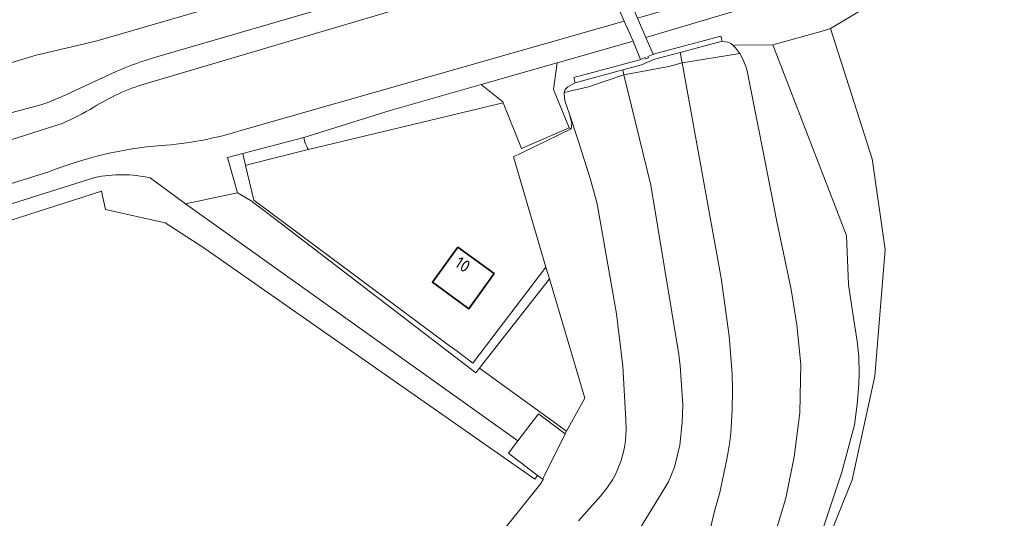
# Model space of a CAD drawing. Extents: x 184422 to 188298, y 343471 to 350189.
# Tile 284 of 513: x 187269 to 187342, y 346828 to 346865. Entities that reach past the tile are written whole.
import ezdxf
from ezdxf.enums import TextEntityAlignment as Align

# ---------------------------------------------------------------- set-up
doc = ezdxf.new("R2010")
doc.units = 0
for name, color, linetype, lineweight in [('B-WA-GR-GRAS-GV', 252, 'Continuous', 13), ('B-WA-GR-GROENVOORZIENING-GV', 252, 'Continuous', 18), ('B-WA-GW-TALUD_KRUIN-G', 252, 'Continuous', 18), ('B-WA-IE-TERREINAFSCHEIDING_KUNSTMATIG_HEKWERK-G', 252, 'IE-TERREINAFSCHEIDING-KUNSTMATIG', 18), ('B-WA-IE-TERREINAFSCHEIDING_KUNSTMATIG_MUUR-GV', 252, 'Continuous', 18), ('B-WA-OG-TERREIN_ERF-GV', 252, 'Continuous', 18), ('B-WA-OG-WEG-GV', 252, 'Continuous', 18), ('B-WA-VH-ONVERHARD-GV', 252, 'Continuous', 18), ('B-WA-VH-VERHARDING_ASFALT-GV', 252, 'Continuous', 18), ('B-WA-VH-VERHARDING_BETON-GV', 252, 'Continuous', 18), ('B-WA-VH-VERHARDING_BETONSTRAATSTEEN-GV', 252, 'Continuous', 18), ('B-WA-VH-VERHARDING_HALFVERHARDING_GRIND-GV', 252, 'Continuous', 18), ('B-WA-VH-VERHARDING_OPEN-GV', 252, 'Continuous', 18), ('B-WE-OG-BEBOUWING-GV', 250, 'Continuous', 35), ('B-WE-OG-BEBOUWING-T18', 10, 'Continuous', 18)]:
    doc.layers.add(name, color=color, linetype=linetype, lineweight=lineweight)
doc.styles.add('NLCS-ISO-M500-T18', font='NLCS-ISO.ttf', dxfattribs={"height": 0.9})
doc.linetypes.add('IE-TERREINAFSCHEIDING-KUNSTMATIG', pattern='A,4,[82,NLCS.SHX,S=0.75,R=90,X=0,Y=0],4,-2', length=10)

msp = doc.modelspace()

# ---------------------------------------------------------------- linework, layer by layer
at = {"layer": 'B-WA-GR-GRAS-GV', "flags": 128}
for points in [[(187375.215, 346880.268), (187341.88, 346870.85), (187339.872, 346870.243), (187335.908, 346868.768), (187328.972, 346864.596), (187332.069, 346854.891), (187333.039, 346848.145), (187332.259, 346838.712), (187330.569, 346830.984), (187328.478, 346825.801), (187326.209, 346819.228), (187331.015, 346813.682), (187336.431, 346810.021), (187338.44, 346812.828), (187342.077, 346817.374)], [(187375.215, 346880.268), (187341.88, 346870.85), (187339.872, 346870.243), (187335.908, 346868.768), (187328.972, 346864.596), (187332.069, 346854.891), (187333.039, 346848.145), (187332.259, 346838.712), (187330.569, 346830.984), (187328.478, 346825.801), (187326.209, 346819.228), (187331.015, 346813.682), (187336.431, 346810.021), (187338.44, 346812.828), (187342.077, 346817.374)], [(187375.215, 346880.268), (187341.88, 346870.85), (187339.872, 346870.243), (187335.908, 346868.768), (187328.972, 346864.596), (187332.069, 346854.891), (187333.039, 346848.145), (187332.259, 346838.712), (187330.569, 346830.984), (187328.478, 346825.801), (187326.209, 346819.228), (187331.015, 346813.682), (187336.431, 346810.021), (187338.44, 346812.828), (187342.077, 346817.374)], [(187324.843, 346826.984), (187325.622, 346829.605), (187326.263, 346832.702), (187326.667, 346835.975), (187326.735, 346838.417), (187326.75, 346839.573), (187326.443, 346842.532), (187326.02, 346845.147), (187324.976, 346850.217), (187324.038, 346854.907), (187322.905, 346860.684), (187322.746, 346861.432), (187322.647, 346861.766), (187322.51, 346862.15), (187322.308, 346862.549), (187322.202, 346862.722), (187317.907, 346862.049), (187320.807, 346845.993), (187321.41, 346841.689), (187321.626, 346838.862), (187321.664, 346837.693), (187321.644, 346836.185), (187321.547, 346834.456), (187321.443, 346833.654), (187321.329, 346833.065), (187321.233, 346832.52), (187320.724, 346830.039), (187320.32, 346828.649), (187319.92, 346826.964)], [(187324.843, 346826.984), (187325.622, 346829.605), (187326.263, 346832.702), (187326.667, 346835.975), (187326.735, 346838.417), (187326.75, 346839.573), (187326.443, 346842.532), (187326.02, 346845.147), (187324.976, 346850.217), (187324.038, 346854.907), (187322.905, 346860.684), (187322.746, 346861.432), (187322.647, 346861.766), (187322.51, 346862.15), (187322.308, 346862.549), (187322.202, 346862.722), (187317.907, 346862.049), (187320.807, 346845.993), (187321.41, 346841.689), (187321.626, 346838.862), (187321.664, 346837.693), (187321.644, 346836.185), (187321.547, 346834.456), (187321.443, 346833.654), (187321.329, 346833.065), (187321.233, 346832.52), (187320.724, 346830.039), (187320.32, 346828.649), (187319.92, 346826.964)], [(187324.843, 346826.984), (187325.622, 346829.605), (187326.263, 346832.702), (187326.667, 346835.975), (187326.735, 346838.417), (187326.75, 346839.573), (187326.443, 346842.532), (187326.02, 346845.147), (187324.976, 346850.217), (187324.038, 346854.907), (187322.905, 346860.684), (187322.746, 346861.432), (187322.647, 346861.766), (187322.51, 346862.15), (187322.308, 346862.549), (187322.202, 346862.722), (187317.907, 346862.049), (187320.807, 346845.993), (187321.41, 346841.689), (187321.626, 346838.862), (187321.664, 346837.693), (187321.644, 346836.185), (187321.547, 346834.456), (187321.443, 346833.654), (187321.329, 346833.065), (187321.233, 346832.52), (187320.724, 346830.039), (187320.32, 346828.649), (187319.92, 346826.964)], [(187326.338, 346821.157), (187329.806, 346831.559), (187330.752, 346835.069), (187330.95, 346836.612), (187331.07, 346838.077), (187331.106, 346838.953), (187331.071, 346840.168), (187330.957, 346841.295), (187330.706, 346842.86), (187330.303, 346845.524), (187330.163, 346849.166), (187324.678, 346863.38), (187321.845, 346863.356), (187321.725, 346863.32), (187321.731, 346863.315), (187321.894, 346863.146), (187322.12, 346862.856), (187322.202, 346862.722), (187322.308, 346862.549), (187322.51, 346862.15), (187322.647, 346861.766), (187322.746, 346861.432), (187322.905, 346860.684), (187324.038, 346854.907), (187324.976, 346850.217), (187326.02, 346845.147), (187326.443, 346842.532), (187326.75, 346839.573), (187326.735, 346838.417), (187326.667, 346835.975), (187326.263, 346832.702), (187325.622, 346829.605), (187324.843, 346826.984)], [(187326.338, 346821.157), (187329.806, 346831.559), (187330.752, 346835.069), (187330.95, 346836.612), (187331.07, 346838.077), (187331.106, 346838.953), (187331.071, 346840.168), (187330.957, 346841.295), (187330.706, 346842.86), (187330.303, 346845.524), (187330.163, 346849.166), (187324.678, 346863.38), (187321.845, 346863.356), (187321.725, 346863.32), (187321.731, 346863.315), (187321.894, 346863.146), (187322.12, 346862.856), (187322.202, 346862.722), (187322.308, 346862.549), (187322.51, 346862.15), (187322.647, 346861.766), (187322.746, 346861.432), (187322.905, 346860.684), (187324.038, 346854.907), (187324.976, 346850.217), (187326.02, 346845.147), (187326.443, 346842.532), (187326.75, 346839.573), (187326.735, 346838.417), (187326.667, 346835.975), (187326.263, 346832.702), (187325.622, 346829.605), (187324.843, 346826.984)], [(187326.338, 346821.157), (187329.806, 346831.559), (187330.752, 346835.069), (187330.95, 346836.612), (187331.07, 346838.077), (187331.106, 346838.953), (187331.071, 346840.168), (187330.957, 346841.295), (187330.706, 346842.86), (187330.303, 346845.524), (187330.163, 346849.166), (187324.678, 346863.38), (187321.845, 346863.356), (187321.725, 346863.32), (187321.731, 346863.315), (187321.894, 346863.146), (187322.12, 346862.856), (187322.202, 346862.722), (187322.308, 346862.549), (187322.51, 346862.15), (187322.647, 346861.766), (187322.746, 346861.432), (187322.905, 346860.684), (187324.038, 346854.907), (187324.976, 346850.217), (187326.02, 346845.147), (187326.443, 346842.532), (187326.75, 346839.573), (187326.735, 346838.417), (187326.667, 346835.975), (187326.263, 346832.702), (187325.622, 346829.605), (187324.843, 346826.984)], [(187319.92, 346826.964), (187320.32, 346828.649), (187320.724, 346830.039), (187321.233, 346832.52), (187321.329, 346833.065), (187321.443, 346833.654), (187321.547, 346834.456), (187321.644, 346836.185), (187321.664, 346837.693), (187321.626, 346838.862), (187321.41, 346841.689), (187320.807, 346845.993), (187317.907, 346862.049), (187316.931, 346861.775), (187313.582, 346861.152), (187315.571, 346852.916), (187317.656, 346840.308), (187317.773, 346839.479), (187317.952, 346836.562), (187317.916, 346835.258), (187317.74, 346833.551), (187317.343, 346831.91), (187316.898, 346830.821), (187313.91, 346825.969)], [(187319.92, 346826.964), (187320.32, 346828.649), (187320.724, 346830.039), (187321.233, 346832.52), (187321.329, 346833.065), (187321.443, 346833.654), (187321.547, 346834.456), (187321.644, 346836.185), (187321.664, 346837.693), (187321.626, 346838.862), (187321.41, 346841.689), (187320.807, 346845.993), (187317.907, 346862.049), (187316.931, 346861.775), (187313.582, 346861.152), (187315.571, 346852.916), (187317.656, 346840.308), (187317.773, 346839.479), (187317.952, 346836.562), (187317.916, 346835.258), (187317.74, 346833.551), (187317.343, 346831.91), (187316.898, 346830.821), (187313.91, 346825.969)], [(187319.92, 346826.964), (187320.32, 346828.649), (187320.724, 346830.039), (187321.233, 346832.52), (187321.329, 346833.065), (187321.443, 346833.654), (187321.547, 346834.456), (187321.644, 346836.185), (187321.664, 346837.693), (187321.626, 346838.862), (187321.41, 346841.689), (187320.807, 346845.993), (187317.907, 346862.049), (187316.931, 346861.775), (187313.582, 346861.152), (187315.571, 346852.916), (187317.656, 346840.308), (187317.773, 346839.479), (187317.952, 346836.562), (187317.916, 346835.258), (187317.74, 346833.551), (187317.343, 346831.91), (187316.898, 346830.821), (187313.91, 346825.969)], [(187313.91, 346825.969), (187316.898, 346830.821), (187317.343, 346831.91), (187317.74, 346833.551), (187317.916, 346835.258), (187317.952, 346836.562), (187317.773, 346839.479), (187317.656, 346840.308), (187315.571, 346852.916), (187313.582, 346861.152), (187310.939, 346860.253), (187309.132, 346859.817), (187309.116, 346859.733), (187309.178, 346859.216), (187309.514, 346858.216), (187310.173, 346856.253), (187311.081, 346853.357), (187311.591, 346851.538), (187313.014, 346843.334), (187313.498, 346839.442), (187313.715, 346835.449), (187313.747, 346834.694), (187313.701, 346833.927), (187313.648, 346833.543), (187313.575, 346833.161), (187313.481, 346832.782), (187313.369, 346832.408), (187313.236, 346832.04), (187313.085, 346831.68), (187312.916, 346831.33), (187312.73, 346830.99), (187312.31, 346830.347), (187311.834, 346829.759), (187310.185, 346827.925)], [(187313.91, 346825.969), (187316.898, 346830.821), (187317.343, 346831.91), (187317.74, 346833.551), (187317.916, 346835.258), (187317.952, 346836.562), (187317.773, 346839.479), (187317.656, 346840.308), (187315.571, 346852.916), (187313.582, 346861.152), (187310.939, 346860.253), (187309.132, 346859.817), (187309.116, 346859.733), (187309.178, 346859.216), (187309.514, 346858.216), (187310.173, 346856.253), (187311.081, 346853.357), (187311.591, 346851.538), (187313.014, 346843.334), (187313.498, 346839.442), (187313.715, 346835.449), (187313.747, 346834.694), (187313.701, 346833.927), (187313.648, 346833.543), (187313.575, 346833.161), (187313.481, 346832.782), (187313.369, 346832.408), (187313.236, 346832.04), (187313.085, 346831.68), (187312.916, 346831.33), (187312.73, 346830.99), (187312.31, 346830.347), (187311.834, 346829.759), (187310.185, 346827.925)], [(187313.91, 346825.969), (187316.898, 346830.821), (187317.343, 346831.91), (187317.74, 346833.551), (187317.916, 346835.258), (187317.952, 346836.562), (187317.773, 346839.479), (187317.656, 346840.308), (187315.571, 346852.916), (187313.582, 346861.152), (187310.939, 346860.253), (187309.132, 346859.817), (187309.116, 346859.733), (187309.178, 346859.216), (187309.514, 346858.216), (187310.173, 346856.253), (187311.081, 346853.357), (187311.591, 346851.538), (187313.014, 346843.334), (187313.498, 346839.442), (187313.715, 346835.449), (187313.747, 346834.694), (187313.701, 346833.927), (187313.648, 346833.543), (187313.575, 346833.161), (187313.481, 346832.782), (187313.369, 346832.408), (187313.236, 346832.04), (187313.085, 346831.68), (187312.916, 346831.33), (187312.73, 346830.99), (187312.31, 346830.347), (187311.834, 346829.759), (187310.185, 346827.925)], [(187310.185, 346827.925), (187311.834, 346829.759), (187312.31, 346830.347), (187312.73, 346830.99), (187312.916, 346831.33), (187313.085, 346831.68), (187313.236, 346832.04), (187313.369, 346832.408), (187313.481, 346832.782), (187313.575, 346833.161), (187313.648, 346833.543), (187313.701, 346833.927), (187313.747, 346834.694), (187313.715, 346835.449), (187313.498, 346839.442), (187313.014, 346843.334), (187311.591, 346851.538), (187311.081, 346853.357), (187310.173, 346856.253), (187309.514, 346858.216), (187309.709, 346857.483), (187309.661, 346857.122), (187305.974, 346855.342), (187305.348, 346855.027), (187307.775, 346846.831), (187308.037, 346845.947), (187310.668, 346837.061), (187309.304, 346834.607), (187309.208, 346834.434), (187309.199, 346834.415), (187307.546, 346831.057), (187307.553, 346831.005), (187307.391, 346830.698), (187289.025, 346807.761)], [(187310.185, 346827.925), (187311.834, 346829.759), (187312.31, 346830.347), (187312.73, 346830.99), (187312.916, 346831.33), (187313.085, 346831.68), (187313.236, 346832.04), (187313.369, 346832.408), (187313.481, 346832.782), (187313.575, 346833.161), (187313.648, 346833.543), (187313.701, 346833.927), (187313.747, 346834.694), (187313.715, 346835.449), (187313.498, 346839.442), (187313.014, 346843.334), (187311.591, 346851.538), (187311.081, 346853.357), (187310.173, 346856.253), (187309.514, 346858.216), (187309.709, 346857.483), (187309.661, 346857.122), (187305.974, 346855.342), (187305.348, 346855.027), (187307.775, 346846.831), (187308.037, 346845.947), (187310.668, 346837.061), (187309.304, 346834.607), (187309.208, 346834.434), (187309.199, 346834.415), (187307.546, 346831.057), (187307.553, 346831.005), (187307.391, 346830.698), (187289.025, 346807.761)], [(187310.185, 346827.925), (187311.834, 346829.759), (187312.31, 346830.347), (187312.73, 346830.99), (187312.916, 346831.33), (187313.085, 346831.68), (187313.236, 346832.04), (187313.369, 346832.408), (187313.481, 346832.782), (187313.575, 346833.161), (187313.648, 346833.543), (187313.701, 346833.927), (187313.747, 346834.694), (187313.715, 346835.449), (187313.498, 346839.442), (187313.014, 346843.334), (187311.591, 346851.538), (187311.081, 346853.357), (187310.173, 346856.253), (187309.514, 346858.216), (187309.709, 346857.483), (187309.661, 346857.122), (187305.974, 346855.342), (187305.348, 346855.027), (187307.775, 346846.831), (187308.037, 346845.947), (187310.668, 346837.061), (187309.304, 346834.607), (187309.208, 346834.434), (187309.199, 346834.415), (187307.546, 346831.057), (187307.553, 346831.005), (187307.391, 346830.698), (187289.025, 346807.761)]]:
    msp.add_lwpolyline(points, dxfattribs=at)
for points in [[(187317.762, 346862.808), (187317.907, 346862.049), (187322.202, 346862.722), (187322.12, 346862.856), (187321.894, 346863.146), (187321.731, 346863.315), (187321.725, 346863.32), (187321.535, 346863.485), (187321.313, 346863.575), (187321.144, 346863.603), (187321.143, 346863.603), (187320.89, 346863.646)], [(187317.762, 346862.808), (187317.907, 346862.049), (187322.202, 346862.722), (187322.12, 346862.856), (187321.894, 346863.146), (187321.731, 346863.315), (187321.725, 346863.32), (187321.535, 346863.485), (187321.313, 346863.575), (187321.144, 346863.603), (187321.143, 346863.603), (187320.89, 346863.646)], [(187317.762, 346862.808), (187317.907, 346862.049), (187322.202, 346862.722), (187322.12, 346862.856), (187321.894, 346863.146), (187321.731, 346863.315), (187321.725, 346863.32), (187321.535, 346863.485), (187321.313, 346863.575), (187321.144, 346863.603), (187321.143, 346863.603), (187320.89, 346863.646)], [(187317.907, 346862.049), (187317.762, 346862.808), (187315.865, 346862.3), (187314.897, 346861.899), (187313.487, 346861.516), (187313.582, 346861.152), (187316.931, 346861.775)], [(187317.907, 346862.049), (187317.762, 346862.808), (187315.865, 346862.3), (187314.897, 346861.899), (187313.487, 346861.516), (187313.582, 346861.152), (187316.931, 346861.775)], [(187317.907, 346862.049), (187317.762, 346862.808), (187315.865, 346862.3), (187314.897, 346861.899), (187313.487, 346861.516), (187313.582, 346861.152), (187316.931, 346861.775)], [(187309.94, 346860.553), (187309.408, 346860.243), (187309.321, 346860.173), (187309.207, 346860.047), (187309.132, 346859.817), (187310.939, 346860.253), (187313.582, 346861.152), (187313.487, 346861.516)], [(187309.94, 346860.553), (187309.408, 346860.243), (187309.321, 346860.173), (187309.207, 346860.047), (187309.132, 346859.817), (187310.939, 346860.253), (187313.582, 346861.152), (187313.487, 346861.516)], [(187309.94, 346860.553), (187309.408, 346860.243), (187309.321, 346860.173), (187309.207, 346860.047), (187309.132, 346859.817), (187310.939, 346860.253), (187313.582, 346861.152), (187313.487, 346861.516)]]:
    msp.add_lwpolyline(points, close=True, dxfattribs=at)
at = {"layer": 'B-WA-GR-GROENVOORZIENING-GV', "flags": 128}
msp.add_lwpolyline([(187328.478, 346825.801), (187330.569, 346830.984), (187332.259, 346838.712), (187333.039, 346848.145), (187332.069, 346854.891), (187328.972, 346864.596), (187328.505, 346864.447), (187324.678, 346863.38), (187330.163, 346849.166), (187330.303, 346845.524), (187330.706, 346842.86), (187330.957, 346841.295), (187331.071, 346840.168), (187331.106, 346838.953), (187331.07, 346838.077), (187330.95, 346836.612), (187330.752, 346835.069), (187329.806, 346831.559), (187326.338, 346821.157)], dxfattribs=at)
msp.add_lwpolyline([(187328.478, 346825.801), (187330.569, 346830.984), (187332.259, 346838.712), (187333.039, 346848.145), (187332.069, 346854.891), (187328.972, 346864.596), (187328.505, 346864.447), (187324.678, 346863.38), (187330.163, 346849.166), (187330.303, 346845.524), (187330.706, 346842.86), (187330.957, 346841.295), (187331.071, 346840.168), (187331.106, 346838.953), (187331.07, 346838.077), (187330.95, 346836.612), (187330.752, 346835.069), (187329.806, 346831.559), (187326.338, 346821.157)], dxfattribs=at)
msp.add_lwpolyline([(187328.478, 346825.801), (187330.569, 346830.984), (187332.259, 346838.712), (187333.039, 346848.145), (187332.069, 346854.891), (187328.972, 346864.596), (187328.505, 346864.447), (187324.678, 346863.38), (187330.163, 346849.166), (187330.303, 346845.524), (187330.706, 346842.86), (187330.957, 346841.295), (187331.071, 346840.168), (187331.106, 346838.953), (187331.07, 346838.077), (187330.95, 346836.612), (187330.752, 346835.069), (187329.806, 346831.559), (187326.338, 346821.157)], dxfattribs=at)
at = {"layer": 'B-WA-GW-TALUD_KRUIN-G', "flags": 128}
for points in [[(187317.762, 346862.808), (187317.907, 346862.049)], [(187317.762, 346862.808), (187317.907, 346862.049)], [(187317.762, 346862.808), (187317.907, 346862.049)], [(187317.907, 346862.049), (187320.807, 346845.993), (187321.41, 346841.689), (187321.626, 346838.862), (187321.664, 346837.693), (187321.644, 346836.185), (187321.547, 346834.456), (187321.443, 346833.654), (187321.329, 346833.065), (187321.233, 346832.52), (187320.724, 346830.039), (187320.32, 346828.649), (187319.92, 346826.964)], [(187317.907, 346862.049), (187320.807, 346845.993), (187321.41, 346841.689), (187321.626, 346838.862), (187321.664, 346837.693), (187321.644, 346836.185), (187321.547, 346834.456), (187321.443, 346833.654), (187321.329, 346833.065), (187321.233, 346832.52), (187320.724, 346830.039), (187320.32, 346828.649), (187319.92, 346826.964)], [(187317.907, 346862.049), (187320.807, 346845.993), (187321.41, 346841.689), (187321.626, 346838.862), (187321.664, 346837.693), (187321.644, 346836.185), (187321.547, 346834.456), (187321.443, 346833.654), (187321.329, 346833.065), (187321.233, 346832.52), (187320.724, 346830.039), (187320.32, 346828.649), (187319.92, 346826.964)], [(187313.582, 346861.152), (187313.487, 346861.516)], [(187313.582, 346861.152), (187313.487, 346861.516)], [(187313.582, 346861.152), (187313.487, 346861.516)], [(187236.081, 346742.037), (187238.742, 346739.829), (187241.696, 346737.491), (187242.033, 346737.304), (187242.384, 346737.201), (187242.731, 346737.219), (187243.106, 346737.411), (187243.337, 346737.725), (187245.685, 346740.971), (187247.301, 346743.005), (187264.722, 346763.927), (187282.564, 346786.634), (187300.871, 346808.738), (187308.514, 346818.196), (187313.91, 346825.969), (187316.898, 346830.821), (187317.343, 346831.91), (187317.74, 346833.551), (187317.916, 346835.258), (187317.952, 346836.562), (187317.773, 346839.479), (187317.656, 346840.308), (187315.571, 346852.916), (187313.582, 346861.152)], [(187236.081, 346742.037), (187238.742, 346739.829), (187241.696, 346737.491), (187242.033, 346737.304), (187242.384, 346737.201), (187242.731, 346737.219), (187243.106, 346737.411), (187243.337, 346737.725), (187245.685, 346740.971), (187247.301, 346743.005), (187264.722, 346763.927), (187282.564, 346786.634), (187300.871, 346808.738), (187308.514, 346818.196), (187313.91, 346825.969), (187316.898, 346830.821), (187317.343, 346831.91), (187317.74, 346833.551), (187317.916, 346835.258), (187317.952, 346836.562), (187317.773, 346839.479), (187317.656, 346840.308), (187315.571, 346852.916), (187313.582, 346861.152)], [(187236.081, 346742.037), (187238.742, 346739.829), (187241.696, 346737.491), (187242.033, 346737.304), (187242.384, 346737.201), (187242.731, 346737.219), (187243.106, 346737.411), (187243.337, 346737.725), (187245.685, 346740.971), (187247.301, 346743.005), (187264.722, 346763.927), (187282.564, 346786.634), (187300.871, 346808.738), (187308.514, 346818.196), (187313.91, 346825.969), (187316.898, 346830.821), (187317.343, 346831.91), (187317.74, 346833.551), (187317.916, 346835.258), (187317.952, 346836.562), (187317.773, 346839.479), (187317.656, 346840.308), (187315.571, 346852.916), (187313.582, 346861.152)]]:
    msp.add_lwpolyline(points, dxfattribs=at)
at = {"layer": 'B-WA-IE-TERREINAFSCHEIDING_KUNSTMATIG_HEKWERK-G', "flags": 128}
for points in [[(187328.505, 346864.447), (187328.972, 346864.596), (187335.908, 346868.768)], [(187328.505, 346864.447), (187328.972, 346864.596), (187335.908, 346868.768)], [(187328.505, 346864.447), (187328.972, 346864.596), (187335.908, 346868.768)], [(187324.678, 346863.38), (187328.505, 346864.447)], [(187324.678, 346863.38), (187328.505, 346864.447)], [(187324.678, 346863.38), (187328.505, 346864.447)], [(187330.163, 346849.166), (187324.678, 346863.38)], [(187330.163, 346849.166), (187324.678, 346863.38)], [(187330.163, 346849.166), (187324.678, 346863.38)], [(187305.974, 346855.342), (187309.661, 346857.122)], [(187305.974, 346855.342), (187309.661, 346857.122)], [(187305.974, 346855.342), (187309.661, 346857.122)], [(187309.304, 346834.607), (187302.821, 346839.301)], [(187309.304, 346834.607), (187302.821, 346839.301)], [(187309.304, 346834.607), (187302.821, 346839.301)], [(187307.546, 346831.057), (187309.199, 346834.415)], [(187307.546, 346831.057), (187309.199, 346834.415)], [(187307.546, 346831.057), (187309.199, 346834.415)], [(187309.199, 346834.415), (187309.208, 346834.434)], [(187309.199, 346834.415), (187309.208, 346834.434)], [(187309.199, 346834.415), (187309.208, 346834.434)]]:
    msp.add_lwpolyline(points, dxfattribs=at)
at = {"layer": 'B-WA-IE-TERREINAFSCHEIDING_KUNSTMATIG_MUUR-GV', "flags": 128}
msp.add_lwpolyline([(187309.94, 346860.553), (187313.487, 346861.516), (187314.897, 346861.899), (187315.865, 346862.3), (187317.762, 346862.808), (187320.89, 346863.646), (187320.789, 346864.023), (187315.753, 346862.674), (187315.739, 346862.67), (187315.361, 346862.515), (187315.401, 346862.408), (187315.211, 346862.325), (187315.157, 346862.436), (187314.803, 346862.284), (187314.767, 346862.268), (187309.851, 346860.936)], close=True, dxfattribs=at)
msp.add_lwpolyline([(187309.94, 346860.553), (187313.487, 346861.516), (187314.897, 346861.899), (187315.865, 346862.3), (187317.762, 346862.808), (187320.89, 346863.646), (187320.789, 346864.023), (187315.753, 346862.674), (187315.739, 346862.67), (187315.361, 346862.515), (187315.401, 346862.408), (187315.211, 346862.325), (187315.157, 346862.436), (187314.803, 346862.284), (187314.767, 346862.268), (187309.851, 346860.936)], close=True, dxfattribs=at)
msp.add_lwpolyline([(187309.94, 346860.553), (187313.487, 346861.516), (187314.897, 346861.899), (187315.865, 346862.3), (187317.762, 346862.808), (187320.89, 346863.646), (187320.789, 346864.023), (187315.753, 346862.674), (187315.739, 346862.67), (187315.361, 346862.515), (187315.401, 346862.408), (187315.211, 346862.325), (187315.157, 346862.436), (187314.803, 346862.284), (187314.767, 346862.268), (187309.851, 346860.936)], close=True, dxfattribs=at)
at = {"layer": 'B-WA-OG-TERREIN_ERF-GV', "flags": 128}
for points in [[(187193.917, 346830.807), (187212.372, 346840.332), (187212.583, 346843.68), (187236.628, 346850.987), (187241.236, 346853.443), (187246.891, 346855.488), (187250.84, 346856.838), (187269.815, 346862.599), (187273.303, 346863.441), (187274.418, 346863.71), (187294.623, 346869.592), (187296.498, 346870.138), (187267.33, 346896.534), (187244.764, 346934.095), (187244.073, 346935.328), (187224.614, 346927.434), (187217.234, 346924.13), (187211.111, 346921.79), (187211.278, 346920.311), (187198.855, 346915.588), (187197.425, 346910.208), (187187.1, 346906.655), (187207.878, 346838.476), (187195.998, 346832.102)], [(187193.917, 346830.807), (187212.372, 346840.332), (187212.583, 346843.68), (187236.628, 346850.987), (187241.236, 346853.443), (187246.891, 346855.488), (187250.84, 346856.838), (187269.815, 346862.599), (187273.303, 346863.441), (187274.418, 346863.71), (187294.623, 346869.592), (187296.498, 346870.138), (187267.33, 346896.534), (187244.764, 346934.095), (187244.073, 346935.328), (187224.614, 346927.434), (187217.234, 346924.13), (187211.111, 346921.79), (187211.278, 346920.311), (187198.855, 346915.588), (187197.425, 346910.208), (187187.1, 346906.655), (187207.878, 346838.476), (187195.998, 346832.102)], [(187193.917, 346830.807), (187212.372, 346840.332), (187212.583, 346843.68), (187236.628, 346850.987), (187241.236, 346853.443), (187246.891, 346855.488), (187250.84, 346856.838), (187269.815, 346862.599), (187273.303, 346863.441), (187274.418, 346863.71), (187294.623, 346869.592), (187296.498, 346870.138), (187267.33, 346896.534), (187244.764, 346934.095), (187244.073, 346935.328), (187224.614, 346927.434), (187217.234, 346924.13), (187211.111, 346921.79), (187211.278, 346920.311), (187198.855, 346915.588), (187197.425, 346910.208), (187187.1, 346906.655), (187207.878, 346838.476), (187195.998, 346832.102)], [(187290.079, 346855.59), (187289.765, 346855.515), (187285.649, 346854.472), (187285.407, 346854.392), (187286.029, 346851.816), (187300.6, 346840.968), (187301.154, 346840.555), (187302.336, 346839.675), (187307.775, 346846.831), (187305.348, 346855.027), (187305.974, 346855.342), (187309.661, 346857.122), (187309.505, 346857.192), (187305.961, 346855.654), (187304.581, 346859.069)], [(187290.079, 346855.59), (187289.765, 346855.515), (187285.649, 346854.472), (187285.407, 346854.392), (187286.029, 346851.816), (187300.6, 346840.968), (187301.154, 346840.555), (187302.336, 346839.675), (187307.775, 346846.831), (187305.348, 346855.027), (187305.974, 346855.342), (187309.661, 346857.122), (187309.505, 346857.192), (187305.961, 346855.654), (187304.581, 346859.069)], [(187290.079, 346855.59), (187289.765, 346855.515), (187285.649, 346854.472), (187285.407, 346854.392), (187286.029, 346851.816), (187300.6, 346840.968), (187301.154, 346840.555), (187302.336, 346839.675), (187307.775, 346846.831), (187305.348, 346855.027), (187305.974, 346855.342), (187309.661, 346857.122), (187309.505, 346857.192), (187305.961, 346855.654), (187304.581, 346859.069)], [(187303.926, 346846.335), (187302.028, 346843.722), (187299.317, 346845.69), (187301.215, 346848.304)], [(187303.926, 346846.335), (187302.028, 346843.722), (187299.317, 346845.69), (187301.215, 346848.304)], [(187303.926, 346846.335), (187302.028, 346843.722), (187299.317, 346845.69), (187301.215, 346848.304)]]:
    msp.add_lwpolyline(points, close=True, dxfattribs=at)
msp.add_lwpolyline([(187289.025, 346807.761), (187307.391, 346830.698), (187307.553, 346831.005), (187307.15, 346831.311), (187306.941, 346831.036), (187282.231, 346848.314), (187279.408, 346850.122), (187274.974, 346851.121), (187274.666, 346852.485), (187248.907, 346844.208), (187232.378, 346838.089), (187210.722, 346828.994), (187210.592, 346827.904)], dxfattribs=at)
msp.add_lwpolyline([(187289.025, 346807.761), (187307.391, 346830.698), (187307.553, 346831.005), (187307.15, 346831.311), (187306.941, 346831.036), (187282.231, 346848.314), (187279.408, 346850.122), (187274.974, 346851.121), (187274.666, 346852.485), (187248.907, 346844.208), (187232.378, 346838.089), (187210.722, 346828.994), (187210.592, 346827.904)], dxfattribs=at)
msp.add_lwpolyline([(187289.025, 346807.761), (187307.391, 346830.698), (187307.553, 346831.005), (187307.15, 346831.311), (187306.941, 346831.036), (187282.231, 346848.314), (187279.408, 346850.122), (187274.974, 346851.121), (187274.666, 346852.485), (187248.907, 346844.208), (187232.378, 346838.089), (187210.722, 346828.994), (187210.592, 346827.904)], dxfattribs=at)
at = {"layer": 'B-WA-OG-WEG-GV', "flags": 128}
for points in [[(187320.89, 346863.646), (187321.143, 346863.603), (187321.144, 346863.603), (187321.313, 346863.575), (187321.535, 346863.485), (187321.725, 346863.32), (187321.845, 346863.356), (187324.678, 346863.38), (187328.505, 346864.447), (187328.972, 346864.596), (187335.908, 346868.768), (187339.872, 346870.243), (187339.508, 346871.107), (187333.356, 346869.329), (187315.208, 346863.936), (187315.753, 346862.674), (187320.789, 346864.023)], [(187320.89, 346863.646), (187321.143, 346863.603), (187321.144, 346863.603), (187321.313, 346863.575), (187321.535, 346863.485), (187321.725, 346863.32), (187321.845, 346863.356), (187324.678, 346863.38), (187328.505, 346864.447), (187328.972, 346864.596), (187335.908, 346868.768), (187339.872, 346870.243), (187339.508, 346871.107), (187333.356, 346869.329), (187315.208, 346863.936), (187315.753, 346862.674), (187320.789, 346864.023)], [(187320.89, 346863.646), (187321.143, 346863.603), (187321.144, 346863.603), (187321.313, 346863.575), (187321.535, 346863.485), (187321.725, 346863.32), (187321.845, 346863.356), (187324.678, 346863.38), (187328.505, 346864.447), (187328.972, 346864.596), (187335.908, 346868.768), (187339.872, 346870.243), (187339.508, 346871.107), (187333.356, 346869.329), (187315.208, 346863.936), (187315.753, 346862.674), (187320.789, 346864.023)], [(187314.803, 346862.284), (187314.255, 346863.664), (187308.613, 346862.04), (187308.332, 346860.052), (187309.505, 346857.192), (187309.661, 346857.122), (187309.709, 346857.483), (187309.514, 346858.216), (187309.178, 346859.216), (187309.116, 346859.733), (187309.132, 346859.817), (187309.207, 346860.047), (187309.321, 346860.173), (187309.408, 346860.243), (187309.94, 346860.553), (187309.851, 346860.936), (187314.767, 346862.268)], [(187314.803, 346862.284), (187314.255, 346863.664), (187308.613, 346862.04), (187308.332, 346860.052), (187309.505, 346857.192), (187309.661, 346857.122), (187309.709, 346857.483), (187309.514, 346858.216), (187309.178, 346859.216), (187309.116, 346859.733), (187309.132, 346859.817), (187309.207, 346860.047), (187309.321, 346860.173), (187309.408, 346860.243), (187309.94, 346860.553), (187309.851, 346860.936), (187314.767, 346862.268)], [(187314.803, 346862.284), (187314.255, 346863.664), (187308.613, 346862.04), (187308.332, 346860.052), (187309.505, 346857.192), (187309.661, 346857.122), (187309.709, 346857.483), (187309.514, 346858.216), (187309.178, 346859.216), (187309.116, 346859.733), (187309.132, 346859.817), (187309.207, 346860.047), (187309.321, 346860.173), (187309.408, 346860.243), (187309.94, 346860.553), (187309.851, 346860.936), (187314.767, 346862.268)], [(187285.407, 346854.392), (187285.189, 346855.296), (187284.063, 346854.985), (187284.794, 346852.361), (187285.826, 346851.769), (187287.982, 346850.117), (187302.552, 346838.958), (187302.821, 346839.301), (187302.966, 346839.486), (187308.037, 346845.947), (187307.775, 346846.831), (187302.336, 346839.675), (187301.154, 346840.555), (187300.6, 346840.968), (187286.029, 346851.816)], [(187285.407, 346854.392), (187285.189, 346855.296), (187284.063, 346854.985), (187284.794, 346852.361), (187285.826, 346851.769), (187287.982, 346850.117), (187302.552, 346838.958), (187302.821, 346839.301), (187302.966, 346839.486), (187308.037, 346845.947), (187307.775, 346846.831), (187302.336, 346839.675), (187301.154, 346840.555), (187300.6, 346840.968), (187286.029, 346851.816)], [(187285.407, 346854.392), (187285.189, 346855.296), (187284.063, 346854.985), (187284.794, 346852.361), (187285.826, 346851.769), (187287.982, 346850.117), (187302.552, 346838.958), (187302.821, 346839.301), (187302.966, 346839.486), (187308.037, 346845.947), (187307.775, 346846.831), (187302.336, 346839.675), (187301.154, 346840.555), (187300.6, 346840.968), (187286.029, 346851.816)]]:
    msp.add_lwpolyline(points, close=True, dxfattribs=at)
for points in [[(187290.079, 346855.59), (187304.581, 346859.069), (187304.556, 346859.131), (187302.944, 346860.421), (187296.18, 346858.489), (187289.753, 346856.482)], [(187290.079, 346855.59), (187304.581, 346859.069), (187304.556, 346859.131), (187302.944, 346860.421), (187296.18, 346858.489), (187289.753, 346856.482)], [(187290.079, 346855.59), (187304.581, 346859.069), (187304.556, 346859.131), (187302.944, 346860.421), (187296.18, 346858.489), (187289.753, 346856.482)], [(187274.184, 346853.494), (187267, 346851.247), (187264.298, 346850.402), (187260.307, 346849.128), (187257.203, 346848.138)], [(187274.184, 346853.494), (187267, 346851.247), (187264.298, 346850.402), (187260.307, 346849.128), (187257.203, 346848.138)], [(187274.184, 346853.494), (187267, 346851.247), (187264.298, 346850.402), (187260.307, 346849.128), (187257.203, 346848.138)], [(187305.679, 346833.88), (187280.931, 346851.54), (187278.313, 346853.468)], [(187305.679, 346833.88), (187280.931, 346851.54), (187278.313, 346853.468)], [(187305.679, 346833.88), (187280.931, 346851.54), (187278.313, 346853.468)], [(187210.869, 346830.229), (187210.722, 346828.994), (187232.378, 346838.089), (187248.907, 346844.208), (187274.666, 346852.485), (187274.974, 346851.121), (187279.408, 346850.122), (187282.231, 346848.314), (187306.941, 346831.036), (187307.15, 346831.311), (187304.974, 346832.961), (187305.679, 346833.88)], [(187210.869, 346830.229), (187210.722, 346828.994), (187232.378, 346838.089), (187248.907, 346844.208), (187274.666, 346852.485), (187274.974, 346851.121), (187279.408, 346850.122), (187282.231, 346848.314), (187306.941, 346831.036), (187307.15, 346831.311), (187304.974, 346832.961), (187305.679, 346833.88)], [(187210.869, 346830.229), (187210.722, 346828.994), (187232.378, 346838.089), (187248.907, 346844.208), (187274.666, 346852.485), (187274.974, 346851.121), (187279.408, 346850.122), (187282.231, 346848.314), (187306.941, 346831.036), (187307.15, 346831.311), (187304.974, 346832.961), (187305.679, 346833.88)]]:
    msp.add_lwpolyline(points, dxfattribs=at)
at = {"layer": 'B-WA-OG-WEG-GV'}
for points in [[(187289.753, 346856.482, 0.122523), (187290.079, 346855.59)], [(187289.753, 346856.482, 0.122523), (187290.079, 346855.59)], [(187289.753, 346856.482, 0.122523), (187290.079, 346855.59)], [(187278.313, 346853.468, 0.107506), (187274.184, 346853.494)], [(187278.313, 346853.468, 0.107506), (187274.184, 346853.494)], [(187278.313, 346853.468, 0.107506), (187274.184, 346853.494)]]:
    msp.add_lwpolyline(points, format="xyb", dxfattribs=at)
at = {"layer": 'B-WA-VH-ONVERHARD-GV', "flags": 128}
msp.add_lwpolyline([(187287.982, 346850.117), (187285.826, 346851.769), (187284.794, 346852.361), (187280.931, 346851.54), (187305.679, 346833.88), (187307.15, 346835.8), (187307.214, 346835.884), (187309.199, 346834.415), (187309.208, 346834.434), (187309.304, 346834.607), (187310.668, 346837.061), (187308.037, 346845.947), (187302.966, 346839.486), (187302.821, 346839.301), (187302.552, 346838.958)], close=True, dxfattribs=at)
msp.add_lwpolyline([(187287.982, 346850.117), (187285.826, 346851.769), (187284.794, 346852.361), (187280.931, 346851.54), (187305.679, 346833.88), (187307.15, 346835.8), (187307.214, 346835.884), (187309.199, 346834.415), (187309.208, 346834.434), (187309.304, 346834.607), (187310.668, 346837.061), (187308.037, 346845.947), (187302.966, 346839.486), (187302.821, 346839.301), (187302.552, 346838.958)], close=True, dxfattribs=at)
msp.add_lwpolyline([(187287.982, 346850.117), (187285.826, 346851.769), (187284.794, 346852.361), (187280.931, 346851.54), (187305.679, 346833.88), (187307.15, 346835.8), (187307.214, 346835.884), (187309.199, 346834.415), (187309.208, 346834.434), (187309.304, 346834.607), (187310.668, 346837.061), (187308.037, 346845.947), (187302.966, 346839.486), (187302.821, 346839.301), (187302.552, 346838.958)], close=True, dxfattribs=at)
at = {"layer": 'B-WA-VH-VERHARDING_ASFALT-GV', "flags": 128}
msp.add_lwpolyline([(187339.508, 346871.107), (187342.911, 346872.091), (187374.376, 346881.371), (187382.679, 346883.82), (187386.908, 346885.067), (187391.202, 346885.793), (187394.24, 346886.682), (187394.725, 346888.697), (187386.431, 346886.422), (187362.728, 346879.407), (187348.723, 346875.254), (187314.591, 346865.365), (187315.208, 346863.936), (187333.356, 346869.329)], close=True, dxfattribs=at)
msp.add_lwpolyline([(187339.508, 346871.107), (187342.911, 346872.091), (187374.376, 346881.371), (187382.679, 346883.82), (187386.908, 346885.067), (187391.202, 346885.793), (187394.24, 346886.682), (187394.725, 346888.697), (187386.431, 346886.422), (187362.728, 346879.407), (187348.723, 346875.254), (187314.591, 346865.365), (187315.208, 346863.936), (187333.356, 346869.329)], close=True, dxfattribs=at)
msp.add_lwpolyline([(187339.508, 346871.107), (187342.911, 346872.091), (187374.376, 346881.371), (187382.679, 346883.82), (187386.908, 346885.067), (187391.202, 346885.793), (187394.24, 346886.682), (187394.725, 346888.697), (187386.431, 346886.422), (187362.728, 346879.407), (187348.723, 346875.254), (187314.591, 346865.365), (187315.208, 346863.936), (187333.356, 346869.329)], close=True, dxfattribs=at)
for points in [[(187311.348, 346870.373), (187310.727, 346871.798), (187278.789, 346862.474)], [(187311.348, 346870.373), (187310.727, 346871.798), (187278.789, 346862.474)], [(187311.348, 346870.373), (187310.727, 346871.798), (187278.789, 346862.474)], [(187313.596, 346865.139), (187311.348, 346870.373), (187277.92, 346860.479)], [(187277.92, 346860.479), (187311.348, 346870.373)], [(187313.596, 346865.139), (187311.348, 346870.373), (187277.92, 346860.479)], [(187277.92, 346860.479), (187311.348, 346870.373)], [(187313.596, 346865.139), (187311.348, 346870.373), (187277.92, 346860.479)], [(187277.92, 346860.479), (187311.348, 346870.373)], [(187285.06, 346856.998), (187313.596, 346865.139)], [(187289.753, 346856.482), (187296.18, 346858.489), (187302.944, 346860.421), (187308.613, 346862.04), (187314.255, 346863.664), (187313.596, 346865.139), (187285.06, 346856.998)], [(187285.06, 346856.998), (187313.596, 346865.139)], [(187289.753, 346856.482), (187296.18, 346858.489), (187302.944, 346860.421), (187308.613, 346862.04), (187314.255, 346863.664), (187313.596, 346865.139), (187285.06, 346856.998)], [(187285.06, 346856.998), (187313.596, 346865.139)], [(187289.753, 346856.482), (187296.18, 346858.489), (187302.944, 346860.421), (187308.613, 346862.04), (187314.255, 346863.664), (187313.596, 346865.139), (187285.06, 346856.998)], [(187275.819, 346861.424), (187271.687, 346859.504)], [(187275.819, 346861.424), (187271.687, 346859.504)], [(187275.819, 346861.424), (187271.687, 346859.504)], [(187270.255, 346858.946), (187265.672, 346857.709), (187265.147, 346857.54), (187265.685, 346855.736), (187265.725, 346855.596), (187271.737, 346857.524)], [(187270.255, 346858.946), (187265.672, 346857.709), (187265.147, 346857.54), (187265.685, 346855.736), (187265.725, 346855.596), (187271.737, 346857.524)], [(187270.255, 346858.946), (187265.672, 346857.709), (187265.147, 346857.54), (187265.685, 346855.736), (187265.725, 346855.596), (187271.737, 346857.524)], [(187271.737, 346857.524), (187265.725, 346855.596), (187266.521, 346852.858), (187266.586, 346852.64), (187270.751, 346853.922)], [(187271.737, 346857.524), (187265.725, 346855.596), (187266.521, 346852.858), (187266.586, 346852.64), (187270.751, 346853.922)], [(187271.737, 346857.524), (187265.725, 346855.596), (187266.521, 346852.858), (187266.586, 346852.64), (187270.751, 346853.922)], [(187278.313, 346853.468), (187280.931, 346851.54), (187284.794, 346852.361), (187284.063, 346854.985), (187285.189, 346855.296), (187289.753, 346856.482)], [(187278.313, 346853.468), (187280.931, 346851.54), (187284.794, 346852.361), (187284.063, 346854.985), (187285.189, 346855.296), (187289.753, 346856.482)], [(187278.313, 346853.468), (187280.931, 346851.54), (187284.794, 346852.361), (187284.063, 346854.985), (187285.189, 346855.296), (187289.753, 346856.482)], [(187270.751, 346853.922), (187266.586, 346852.64), (187267, 346851.247), (187274.184, 346853.494)], [(187270.751, 346853.922), (187266.586, 346852.64), (187267, 346851.247), (187274.184, 346853.494)], [(187270.751, 346853.922), (187266.586, 346852.64), (187267, 346851.247), (187274.184, 346853.494)]]:
    msp.add_lwpolyline(points, dxfattribs=at)
at = {"layer": 'B-WA-VH-VERHARDING_ASFALT-GV'}
for points in [[(187278.789, 346862.474, 0.033738), (187275.819, 346861.424)], [(187278.789, 346862.474, 0.033738), (187275.819, 346861.424)], [(187278.789, 346862.474, 0.033738), (187275.819, 346861.424)], [(187277.92, 346860.479, 0.065937), (187274.111, 346858.74)], [(187274.111, 346858.74, -0.065937), (187277.92, 346860.479)], [(187277.92, 346860.479, 0.065937), (187274.111, 346858.74)], [(187274.111, 346858.74, -0.065937), (187277.92, 346860.479)], [(187277.92, 346860.479, 0.065937), (187274.111, 346858.74)], [(187274.111, 346858.74, -0.065937), (187277.92, 346860.479)], [(187271.687, 346859.504, -0.034273), (187270.255, 346858.946)], [(187271.687, 346859.504, -0.034273), (187270.255, 346858.946)], [(187271.687, 346859.504, -0.034273), (187270.255, 346858.946)], [(187274.111, 346858.74, -0.030768), (187271.737, 346857.524)], [(187271.737, 346857.524, 0.030768), (187274.111, 346858.74)], [(187274.111, 346858.74, -0.030768), (187271.737, 346857.524)], [(187271.737, 346857.524, 0.030768), (187274.111, 346858.74)], [(187274.111, 346858.74, -0.030768), (187271.737, 346857.524)], [(187271.737, 346857.524, 0.030768), (187274.111, 346858.74)], [(187279.108, 346855.877, 0.058319), (187285.06, 346856.998)], [(187285.06, 346856.998, -0.058319), (187279.108, 346855.877)], [(187279.108, 346855.877, 0.058319), (187285.06, 346856.998)], [(187285.06, 346856.998, -0.058319), (187279.108, 346855.877)], [(187279.108, 346855.877, 0.058319), (187285.06, 346856.998)], [(187285.06, 346856.998, -0.058319), (187279.108, 346855.877)], [(187270.751, 346853.922, -0.074363), (187279.108, 346855.877)], [(187279.108, 346855.877, 0.074363), (187270.751, 346853.922)], [(187270.751, 346853.922, -0.074363), (187279.108, 346855.877)], [(187279.108, 346855.877, 0.074363), (187270.751, 346853.922)], [(187270.751, 346853.922, -0.074363), (187279.108, 346855.877)], [(187279.108, 346855.877, 0.074363), (187270.751, 346853.922)], [(187274.184, 346853.494, -0.107506), (187278.313, 346853.468)], [(187274.184, 346853.494, -0.107506), (187278.313, 346853.468)], [(187274.184, 346853.494, -0.107506), (187278.313, 346853.468)]]:
    msp.add_lwpolyline(points, format="xyb", dxfattribs=at)
at = {"layer": 'B-WA-VH-VERHARDING_BETON-GV', "flags": 128}
msp.add_lwpolyline([(187312.334, 346870.595), (187311.671, 346872.13), (187311.083, 346873.493), (187311.078, 346873.492), (187310.7, 346873.33), (187310.646, 346873.433), (187310.466, 346873.349), (187310.499, 346873.243), (187310.124, 346873.085), (187310.727, 346871.798), (187311.348, 346870.373), (187313.596, 346865.139), (187314.255, 346863.664), (187314.803, 346862.284), (187315.157, 346862.436), (187315.211, 346862.325), (187315.401, 346862.408), (187315.361, 346862.515), (187315.739, 346862.67), (187315.753, 346862.674), (187315.208, 346863.936), (187314.591, 346865.365)], close=True, dxfattribs=at)
msp.add_lwpolyline([(187312.334, 346870.595), (187311.671, 346872.13), (187311.083, 346873.493), (187311.078, 346873.492), (187310.7, 346873.33), (187310.646, 346873.433), (187310.466, 346873.349), (187310.499, 346873.243), (187310.124, 346873.085), (187310.727, 346871.798), (187311.348, 346870.373), (187313.596, 346865.139), (187314.255, 346863.664), (187314.803, 346862.284), (187315.157, 346862.436), (187315.211, 346862.325), (187315.401, 346862.408), (187315.361, 346862.515), (187315.739, 346862.67), (187315.753, 346862.674), (187315.208, 346863.936), (187314.591, 346865.365)], close=True, dxfattribs=at)
msp.add_lwpolyline([(187312.334, 346870.595), (187311.671, 346872.13), (187311.083, 346873.493), (187311.078, 346873.492), (187310.7, 346873.33), (187310.646, 346873.433), (187310.466, 346873.349), (187310.499, 346873.243), (187310.124, 346873.085), (187310.727, 346871.798), (187311.348, 346870.373), (187313.596, 346865.139), (187314.255, 346863.664), (187314.803, 346862.284), (187315.157, 346862.436), (187315.211, 346862.325), (187315.401, 346862.408), (187315.361, 346862.515), (187315.739, 346862.67), (187315.753, 346862.674), (187315.208, 346863.936), (187314.591, 346865.365)], close=True, dxfattribs=at)
at = {"layer": 'B-WA-VH-VERHARDING_BETONSTRAATSTEEN-GV', "flags": 128}
msp.add_lwpolyline([(187308.613, 346862.04), (187302.944, 346860.421), (187304.556, 346859.131), (187304.581, 346859.069), (187305.961, 346855.654), (187309.505, 346857.192), (187308.332, 346860.052)], close=True, dxfattribs=at)
msp.add_lwpolyline([(187308.613, 346862.04), (187302.944, 346860.421), (187304.556, 346859.131), (187304.581, 346859.069), (187305.961, 346855.654), (187309.505, 346857.192), (187308.332, 346860.052)], close=True, dxfattribs=at)
msp.add_lwpolyline([(187308.613, 346862.04), (187302.944, 346860.421), (187304.556, 346859.131), (187304.581, 346859.069), (187305.961, 346855.654), (187309.505, 346857.192), (187308.332, 346860.052)], close=True, dxfattribs=at)
at = {"layer": 'B-WA-VH-VERHARDING_HALFVERHARDING_GRIND-GV', "flags": 128}
for points in [[(187278.789, 346862.474), (187310.727, 346871.798), (187310.124, 346873.085), (187310.104, 346873.077), (187305.113, 346871.685), (187305.008, 346872.061), (187304.338, 346871.927), (187304.307, 346871.924), (187301.736, 346871.122), (187301.193, 346871.505), (187297.771, 346870.509), (187296.498, 346870.138), (187294.623, 346869.592), (187274.418, 346863.71), (187273.303, 346863.441), (187269.815, 346862.599), (187250.84, 346856.838), (187251.986, 346853.295)], [(187278.789, 346862.474), (187310.727, 346871.798), (187310.124, 346873.085), (187310.104, 346873.077), (187305.113, 346871.685), (187305.008, 346872.061), (187304.338, 346871.927), (187304.307, 346871.924), (187301.736, 346871.122), (187301.193, 346871.505), (187297.771, 346870.509), (187296.498, 346870.138), (187294.623, 346869.592), (187274.418, 346863.71), (187273.303, 346863.441), (187269.815, 346862.599), (187250.84, 346856.838), (187251.986, 346853.295)], [(187278.789, 346862.474), (187310.727, 346871.798), (187310.124, 346873.085), (187310.104, 346873.077), (187305.113, 346871.685), (187305.008, 346872.061), (187304.338, 346871.927), (187304.307, 346871.924), (187301.736, 346871.122), (187301.193, 346871.505), (187297.771, 346870.509), (187296.498, 346870.138), (187294.623, 346869.592), (187274.418, 346863.71), (187273.303, 346863.441), (187269.815, 346862.599), (187250.84, 346856.838), (187251.986, 346853.295)], [(187271.687, 346859.504), (187275.819, 346861.424)], [(187271.687, 346859.504), (187275.819, 346861.424)], [(187271.687, 346859.504), (187275.819, 346861.424)], [(187255.38, 346854.391), (187258.492, 346855.394), (187265.147, 346857.54), (187265.672, 346857.709), (187270.255, 346858.946)], [(187255.38, 346854.391), (187258.492, 346855.394), (187265.147, 346857.54), (187265.672, 346857.709), (187270.255, 346858.946)], [(187255.38, 346854.391), (187258.492, 346855.394), (187265.147, 346857.54), (187265.672, 346857.709), (187270.255, 346858.946)]]:
    msp.add_lwpolyline(points, dxfattribs=at)
at = {"layer": 'B-WA-VH-VERHARDING_HALFVERHARDING_GRIND-GV'}
for points in [[(187275.819, 346861.424, -0.033738), (187278.789, 346862.474)], [(187275.819, 346861.424, -0.033738), (187278.789, 346862.474)], [(187275.819, 346861.424, -0.033738), (187278.789, 346862.474)], [(187270.255, 346858.946, 0.034273), (187271.687, 346859.504)], [(187270.255, 346858.946, 0.034273), (187271.687, 346859.504)], [(187270.255, 346858.946, 0.034273), (187271.687, 346859.504)]]:
    msp.add_lwpolyline(points, format="xyb", dxfattribs=at)
at = {"layer": 'B-WA-VH-VERHARDING_OPEN-GV', "flags": 128}
msp.add_lwpolyline([(187289.753, 346856.482), (187285.189, 346855.296), (187285.407, 346854.392), (187285.649, 346854.472), (187289.765, 346855.515), (187290.079, 346855.59)], dxfattribs=at)
msp.add_lwpolyline([(187289.753, 346856.482), (187285.189, 346855.296), (187285.407, 346854.392), (187285.649, 346854.472), (187289.765, 346855.515), (187290.079, 346855.59)], dxfattribs=at)
msp.add_lwpolyline([(187289.753, 346856.482), (187285.189, 346855.296), (187285.407, 346854.392), (187285.649, 346854.472), (187289.765, 346855.515), (187290.079, 346855.59)], dxfattribs=at)
at = {"layer": 'B-WA-VH-VERHARDING_OPEN-GV'}
msp.add_lwpolyline([(187290.079, 346855.59, -0.122523), (187289.753, 346856.482)], format="xyb", dxfattribs=at)
msp.add_lwpolyline([(187290.079, 346855.59, -0.122523), (187289.753, 346856.482)], format="xyb", dxfattribs=at)
msp.add_lwpolyline([(187290.079, 346855.59, -0.122523), (187289.753, 346856.482)], format="xyb", dxfattribs=at)
at = {"layer": 'B-WA-VH-VERHARDING_OPEN-GV', "flags": 128}
msp.add_lwpolyline([(187307.15, 346831.311), (187307.553, 346831.005), (187307.546, 346831.057), (187309.199, 346834.415), (187307.214, 346835.884), (187307.15, 346835.8), (187305.679, 346833.88), (187304.974, 346832.961)], close=True, dxfattribs=at)
msp.add_lwpolyline([(187307.15, 346831.311), (187307.553, 346831.005), (187307.546, 346831.057), (187309.199, 346834.415), (187307.214, 346835.884), (187307.15, 346835.8), (187305.679, 346833.88), (187304.974, 346832.961)], close=True, dxfattribs=at)
msp.add_lwpolyline([(187307.15, 346831.311), (187307.553, 346831.005), (187307.546, 346831.057), (187309.199, 346834.415), (187307.214, 346835.884), (187307.15, 346835.8), (187305.679, 346833.88), (187304.974, 346832.961)], close=True, dxfattribs=at)
at = {"layer": 'B-WE-OG-BEBOUWING-GV', "flags": 128}
msp.add_lwpolyline([(187303.926, 346846.335), (187301.215, 346848.304), (187299.317, 346845.69), (187302.028, 346843.722)], close=True, dxfattribs=at)
msp.add_lwpolyline([(187303.926, 346846.335), (187301.215, 346848.304), (187299.317, 346845.69), (187302.028, 346843.722)], close=True, dxfattribs=at)
msp.add_lwpolyline([(187303.926, 346846.335), (187301.215, 346848.304), (187299.317, 346845.69), (187302.028, 346843.722)], close=True, dxfattribs=at)

# ---------------------------------------------------------------- texts
at = {"layer": 'B-WE-OG-BEBOUWING-T18', "style": 'NLCS-ISO-M500-T18'}
msp.add_text('10', height=0.9, rotation=327.1, dxfattribs=at).set_placement((187301.574, 346847.019), align=Align.MIDDLE)
msp.add_text('10', height=0.9, rotation=327.1, dxfattribs=at).set_placement((187301.574, 346847.019), align=Align.MIDDLE)
msp.add_text('10', height=0.9, rotation=327.1, dxfattribs=at).set_placement((187301.574, 346847.019), align=Align.MIDDLE)

doc.saveas('drawing.dxf')
